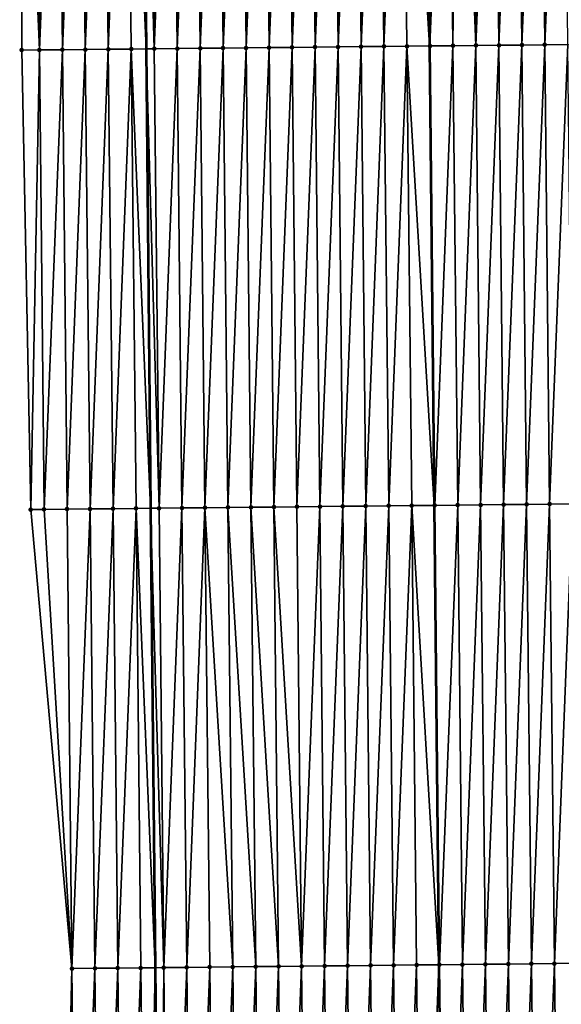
# Model space of a CAD drawing. Header units: feet. Extents: x 2007189 to 2022806, y 818621 to 837694.
# Tile 305 of 656: x 2011356 to 2011379, y 828425 to 828468. Entities that reach past the tile are written whole.
import ezdxf

# ---------------------------------------------------------------- set-up
doc = ezdxf.new("R2010")
doc.units = ezdxf.units.FT
doc.header["$MEASUREMENT"] = 0
for name, color, linetype, lineweight in [('EP_Travel Lane', 172, 'Continuous', 53), ('Road Shots', 141, 'Continuous', 100), ('Road X-Section', 40, 'Continuous', 13), ('STRIPING', 60, 'Continuous', 53)]:
    doc.layers.add(name, color=color, linetype=linetype, lineweight=lineweight)
doc.layers.add('I-77-MM17-21_SB-Surface-Border', color=7, linetype='Continuous')
doc.layers.add('I-77-MM17-21_SB-Surface-TIN', color=7, linetype='Continuous')

msp = doc.modelspace()

# ---------------------------------------------------------------- linework, layer by layer
at = {"layer": 'EP_Travel Lane'}
msp.add_polyline3d([(2011359.643103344, 828607.0194063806, 314.31470624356), (2011359.844690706, 828587.0207374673, 314.1977957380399), (2011360.046277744, 828567.0221007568, 314.0765223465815), (2011360.247865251, 828547.0234174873, 313.9615381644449), (2011360.449452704, 828527.024739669, 313.845794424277), (2011360.651040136, 828507.0260638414, 313.7298256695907), (2011360.852626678, 828487.0274763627, 313.6019464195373), (2011361.054213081, 828467.0289025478, 313.4722758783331), (2011361.25580402, 828447.0298788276, 313.4029725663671), (2011361.457391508, 828427.0311974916, 313.2876869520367), (2011361.667599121, 828407.006567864, 313.188531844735), (2011361.879028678, 828387.0079177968, 313.0889177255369), (2011362.090459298, 828367.0091670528, 313.0134649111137), (2011362.301890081, 828347.0104009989, 312.9417075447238)], dxfattribs=at)
at = {"layer": 'I-77-MM17-21_SB-Surface-Border', "color": 3, "linetype": 'Continuous', "lineweight": -3}
msp.add_polyline3d([(2011359.913850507, 828346.9828838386, 312.9399741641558), (2011357.560014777, 828366.9570495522, 312.9894615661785), (2011356.839838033, 828386.949942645, 313.063445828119), (2011357.371516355, 828406.9571607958, 313.1623297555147), (2011357.827793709, 828426.9936567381, 313.272861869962), (2011356.040166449, 828446.9760791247, 313.3621706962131), (2011355.643329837, 828466.9730724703, 313.4321435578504), (2011355.557020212, 828486.9730816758, 313.5296678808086), (2011356.415014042, 828506.9826150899, 313.6636583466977), (2011358.200329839, 828527.0016814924, 313.8091858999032), (2011356.433624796, 828546.9844285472, 313.8840361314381), (2011358.152486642, 828567.0027709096, 314.0342343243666), (2011357.576866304, 828586.9976219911, 314.1428500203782), (2011357.281397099, 828606.9953811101, 314.2511620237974)], dxfattribs=at)
at = {"layer": 'I-77-MM17-21_SB-Surface-TIN', "color": 128, "linetype": 'Continuous', "lineweight": -3}
for points in [[(2011356.412935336, 828466.9810174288, 313.4373035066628), (2011356.205480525, 828486.9797611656, 313.5360065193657), (2011355.557020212, 828486.9730816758, 313.5296678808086)], [(2011355.643329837, 828466.9730724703, 313.4321435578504), (2011356.412935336, 828466.9810174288, 313.4373035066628), (2011355.557020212, 828486.9730816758, 313.5296678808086)], [(2011356.412935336, 828466.9810174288, 313.4373035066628), (2011357.20542743, 828486.9900661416, 313.5451120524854), (2011356.205480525, 828486.9797611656, 313.5360065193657)], [(2011356.412935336, 828466.9810174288, 313.4373035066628), (2011357.412881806, 828466.991364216, 313.4407982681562), (2011357.20542743, 828486.9900661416, 313.5451120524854)], [(2011357.412881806, 828466.991364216, 313.4407982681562), (2011358.205374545, 828487.0003507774, 313.556946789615), (2011357.20542743, 828486.9900661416, 313.5451120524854)], [(2011357.412881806, 828466.991364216, 313.4407982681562), (2011358.412828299, 828467.0017088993, 313.4445752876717), (2011358.205374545, 828487.0003507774, 313.556946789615)], [(2011358.412828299, 828467.0017088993, 313.4445752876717), (2011359.205321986, 828487.0106041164, 313.572980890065), (2011358.205374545, 828487.0003507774, 313.556946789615)], [(2011358.412828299, 828467.0017088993, 313.4445752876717), (2011359.412775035, 828467.0120301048, 313.451502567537), (2011359.205321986, 828487.0106041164, 313.572980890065)], [(2011359.412775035, 828467.0120301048, 313.451502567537), (2011360.20526956, 828487.0208445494, 313.5907466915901), (2011359.205321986, 828487.0106041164, 313.572980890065)], [(2011359.412775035, 828467.0120301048, 313.451502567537), (2011360.412722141, 828467.0223157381, 313.4632028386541), (2011360.20526956, 828487.0208445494, 313.5907466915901)], [(2011360.20526956, 828487.0208445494, 313.5907466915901), (2011361.054213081, 828467.0289025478, 313.4722758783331), (2011360.852626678, 828487.0274763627, 313.6019464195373)], [(2011360.412722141, 828467.0223157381, 313.4632028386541), (2011361.054213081, 828467.0289025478, 313.4722758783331), (2011360.20526956, 828487.0208445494, 313.5907466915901)], [(2011361.412669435, 828467.0325831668, 313.4773457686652), (2011361.205217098, 828487.0310884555, 313.6080464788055), (2011360.852626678, 828487.0274763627, 313.6019464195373)], [(2011361.412669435, 828467.0325831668, 313.4773457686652), (2011360.852626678, 828487.0274763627, 313.6019464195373), (2011361.054213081, 828467.0289025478, 313.4722758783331)], [(2011361.412669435, 828467.0325831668, 313.4773457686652), (2011362.205164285, 828487.0413661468, 313.6208130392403), (2011361.205217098, 828487.0310884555, 313.6080464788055)], [(2011361.412669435, 828467.0325831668, 313.4773457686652), (2011362.412616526, 828467.0428701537, 313.4888644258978), (2011362.205164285, 828487.0413661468, 313.6208130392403)], [(2011362.412616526, 828467.0428701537, 313.4888644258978), (2011363.205111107, 828487.0516791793, 313.6288375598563), (2011362.205164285, 828487.0413661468, 313.6208130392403)], [(2011362.412616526, 828467.0428701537, 313.4888644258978), (2011363.412563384, 828467.0531796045, 313.4973689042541), (2011363.205111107, 828487.0516791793, 313.6288375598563)], [(2011363.412563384, 828467.0531796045, 313.4973689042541), (2011364.205058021, 828487.0619831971, 313.6380716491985), (2011363.205111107, 828487.0516791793, 313.6288375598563)], [(2011363.412563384, 828467.0531796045, 313.4973689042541), (2011364.412510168, 828467.0634962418, 313.5049091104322), (2011364.205058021, 828487.0619831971, 313.6380716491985)], [(2011364.412510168, 828467.0634962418, 313.5049091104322), (2011365.205004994, 828487.072281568, 313.6480634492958), (2011364.205058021, 828487.0619831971, 313.6380716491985)], [(2011364.412510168, 828467.0634962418, 313.5049091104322), (2011365.412457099, 828467.0737986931, 313.5143527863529), (2011365.205004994, 828487.072281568, 313.6480634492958)], [(2011365.412457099, 828467.0737986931, 313.5143527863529), (2011366.204951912, 828487.0825852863, 313.6573377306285), (2011365.205004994, 828487.072281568, 313.6480634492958)], [(2011365.412457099, 828467.0737986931, 313.5143527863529), (2011366.412403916, 828467.08411212, 313.5223237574), (2011366.204951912, 828487.0825852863, 313.6573377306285)], [(2011366.412403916, 828467.08411212, 313.5223237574), (2011367.204898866, 828487.0928855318, 313.6670780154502), (2011366.204951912, 828487.0825852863, 313.6573377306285)], [(2011366.412403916, 828467.08411212, 313.5223237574), (2011367.412350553, 828467.0944429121, 313.5279646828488), (2011367.204898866, 828487.0928855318, 313.6670780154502)], [(2011367.412350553, 828467.0944429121, 313.5279646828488), (2011368.204845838, 828487.1031839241, 313.6770669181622), (2011367.204898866, 828487.0928855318, 313.6670780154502)], [(2011367.412350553, 828467.0944429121, 313.5279646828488), (2011368.41229729, 828467.1047639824, 313.53491009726), (2011368.204845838, 828487.1031839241, 313.6770669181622)], [(2011368.41229729, 828467.1047639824, 313.53491009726), (2011369.204792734, 828487.113489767, 313.6860561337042), (2011368.204845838, 828487.1031839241, 313.6770669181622)], [(2011368.41229729, 828467.1047639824, 313.53491009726), (2011369.412244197, 828467.1150687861, 313.5440381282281), (2011369.204792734, 828487.113489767, 313.6860561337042)], [(2011369.412244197, 828467.1150687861, 313.5440381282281), (2011370.204739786, 828487.1237805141, 313.6970708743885), (2011369.204792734, 828487.113489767, 313.6860561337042)], [(2011369.412244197, 828467.1150687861, 313.5440381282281), (2011370.412191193, 828467.1253649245, 313.5543288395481), (2011370.204739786, 828487.1237805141, 313.6970708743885)], [(2011370.412191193, 828467.1253649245, 313.5543288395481), (2011371.204687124, 828487.1340437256, 313.7117803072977), (2011370.204739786, 828487.1237805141, 313.6970708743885)], [(2011370.412191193, 828467.1253649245, 313.5543288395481), (2011371.412138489, 828467.1356321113, 313.5685042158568), (2011371.204687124, 828487.1340437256, 313.7117803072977)], [(2011371.412138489, 828467.1356321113, 313.5685042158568), (2011372.204634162, 828487.1443358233, 313.7226138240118), (2011371.204687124, 828487.1340437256, 313.7117803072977)], [(2011371.412138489, 828467.1356321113, 313.5685042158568), (2011372.412085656, 828467.1459118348, 313.5809974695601), (2011372.204634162, 828487.1443358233, 313.7226138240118)], [(2011372.204634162, 828487.1443358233, 313.7226138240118), (2011373.39776218, 828467.1560994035, 313.5859936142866), (2011373.195569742, 828487.1545280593, 313.7343036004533)], [(2011372.412085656, 828467.1459118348, 313.5809974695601), (2011373.39776218, 828467.1560994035, 313.5859936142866), (2011372.204634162, 828487.1443358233, 313.7226138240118)], [(2011373.412032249, 828467.1562468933, 313.5860659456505), (2011373.204581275, 828487.1546207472, 313.7344099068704), (2011373.195569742, 828487.1545280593, 313.7343036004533)], [(2011373.412032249, 828467.1562468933, 313.5860659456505), (2011373.195569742, 828487.1545280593, 313.7343036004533), (2011373.39776218, 828467.1560994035, 313.5859936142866)], [(2011373.412032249, 828467.1562468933, 313.5860659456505), (2011374.204528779, 828487.1648679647, 313.7512653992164), (2011373.204581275, 828487.1546207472, 313.7344099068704)], [(2011373.412032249, 828467.1562468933, 313.5860659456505), (2011374.411979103, 828467.1665566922, 313.5945237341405), (2011374.204528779, 828487.1648679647, 313.7512653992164)], [(2011374.411979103, 828467.1665566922, 313.5945237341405), (2011374.620297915, 828487.1691324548, 313.75776529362), (2011374.204528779, 828487.1648679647, 313.7512653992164)], [(2011374.411979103, 828467.1665566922, 313.5945237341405), (2011375.411925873, 828467.1768746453, 313.6018873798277), (2011374.620297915, 828487.1691324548, 313.75776529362)], [(2011375.411925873, 828467.1768746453, 313.6018873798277), (2011375.204475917, 828487.1751504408, 313.763389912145), (2011374.620297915, 828487.1691324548, 313.75776529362)], [(2011375.411925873, 828467.1768746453, 313.6018873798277), (2011376.204422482, 828487.1854881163, 313.7681078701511), (2011375.204475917, 828487.1751504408, 313.763389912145)], [(2011375.411925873, 828467.1768746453, 313.6018873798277), (2011376.411872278, 828467.187227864, 313.6045191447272), (2011376.204422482, 828487.1854881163, 313.7681078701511)], [(2011376.411872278, 828467.187227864, 313.6045191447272), (2011377.204369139, 828487.1958169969, 313.7740059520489), (2011376.204422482, 828487.1854881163, 313.7681078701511)], [(2011376.411872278, 828467.187227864, 313.6045191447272), (2011377.411818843, 828467.1975655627, 313.6092333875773), (2011377.204369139, 828487.1958169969, 313.7740059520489)], [(2011377.411818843, 828467.1975655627, 313.6092333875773), (2011378.204315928, 828487.2061331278, 313.7816147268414), (2011377.204369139, 828487.1958169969, 313.7740059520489)], [(2011377.411818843, 828467.1975655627, 313.6092333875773), (2011378.411765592, 828467.2078855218, 313.6163278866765), (2011378.204315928, 828487.2061331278, 313.7816147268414)], [(2011378.411765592, 828467.2078855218, 313.6163278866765), (2011379.204262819, 828487.2164394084, 313.7905452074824), (2011378.204315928, 828487.2061331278, 313.7816147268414)], [(2011378.411765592, 828467.2078855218, 313.6163278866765), (2011379.411712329, 828467.2182067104, 313.6232573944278), (2011379.204262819, 828487.2164394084, 313.7905452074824)], [(2011371.619590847, 828447.1371248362, 313.438063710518), (2011372.412085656, 828467.1459118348, 313.5809974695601), (2011371.412138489, 828467.1356321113, 313.5685042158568)], [(2011371.619590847, 828447.1371248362, 313.438063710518), (2011372.619537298, 828447.1474735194, 313.4413034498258), (2011372.412085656, 828467.1459118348, 313.5809974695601)], [(2011372.412085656, 828467.1459118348, 313.5809974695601), (2011373.59995457, 828447.1576756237, 313.4370293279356), (2011373.39776218, 828467.1560994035, 313.5859936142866)], [(2011372.619537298, 828447.1474735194, 313.4413034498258), (2011373.59995457, 828447.1576756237, 313.4370293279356), (2011372.412085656, 828467.1459118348, 313.5809974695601)], [(2011373.619483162, 828447.1578788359, 313.4369441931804), (2011373.412032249, 828467.1562468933, 313.5860659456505), (2011373.39776218, 828467.1560994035, 313.5859936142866)], [(2011373.619483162, 828447.1578788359, 313.4369441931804), (2011373.39776218, 828467.1560994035, 313.5859936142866), (2011373.59995457, 828447.1576756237, 313.4370293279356)], [(2011373.619483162, 828447.1578788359, 313.4369441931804), (2011374.411979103, 828467.1665566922, 313.5945237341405), (2011373.412032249, 828467.1562468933, 313.5860659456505)], [(2011373.619483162, 828447.1578788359, 313.4369441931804), (2011374.619429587, 828447.1682300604, 313.4398429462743), (2011374.411979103, 828467.1665566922, 313.5945237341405)], [(2011374.619429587, 828447.1682300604, 313.4398429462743), (2011375.411925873, 828467.1768746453, 313.6018873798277), (2011374.411979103, 828467.1665566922, 313.5945237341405)], [(2011374.619429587, 828447.1682300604, 313.4398429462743), (2011375.619376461, 828447.1785379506, 313.4485561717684), (2011375.411925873, 828467.1768746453, 313.6018873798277)], [(2011375.619376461, 828447.1785379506, 313.4485561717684), (2011376.411872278, 828467.187227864, 313.6045191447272), (2011375.411925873, 828467.1768746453, 313.6018873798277)], [(2011375.619376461, 828447.1785379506, 313.4485561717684), (2011376.619322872, 828447.188890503, 313.4512767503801), (2011376.411872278, 828467.187227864, 313.6045191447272)], [(2011376.619322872, 828447.188890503, 313.4512767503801), (2011377.411818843, 828467.1975655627, 313.6092333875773), (2011376.411872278, 828467.187227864, 313.6045191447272)], [(2011376.619322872, 828447.188890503, 313.4512767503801), (2011377.619269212, 828447.1992500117, 313.4530639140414), (2011377.411818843, 828467.1975655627, 313.6092333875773)], [(2011377.619269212, 828447.1992500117, 313.4530639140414), (2011378.411765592, 828467.2078855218, 313.6163278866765), (2011377.411818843, 828467.1975655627, 313.6092333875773)], [(2011377.619269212, 828447.1992500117, 313.4530639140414), (2011378.619215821, 828447.2095834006, 313.4583557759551), (2011378.411765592, 828467.2078855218, 313.6163278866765)], [(2011378.619215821, 828447.2095834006, 313.4583557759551), (2011379.411712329, 828467.2182067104, 313.6232573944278), (2011378.411765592, 828467.2078855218, 313.6163278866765)], [(2011378.619215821, 828447.2095834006, 313.4583557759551), (2011379.619162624, 828447.219898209, 313.4661407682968), (2011379.411712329, 828467.2182067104, 313.6232573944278)], [(2011356.040166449, 828446.9760791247, 313.3621706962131), (2011356.412935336, 828466.9810174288, 313.4373035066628), (2011355.643329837, 828466.9730724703, 313.4321435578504)], [(2011356.040166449, 828446.9760791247, 313.3621706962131), (2011356.620392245, 828446.9820713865, 313.3657454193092), (2011356.412935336, 828466.9810174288, 313.4373035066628)], [(2011356.620392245, 828446.9820713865, 313.3657454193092), (2011357.412881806, 828466.991364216, 313.4407982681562), (2011356.412935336, 828466.9810174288, 313.4373035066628)], [(2011356.620392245, 828446.9820713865, 313.3657454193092), (2011357.620338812, 828446.9924088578, 313.3704895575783), (2011357.412881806, 828466.991364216, 313.4407982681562)], [(2011357.620338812, 828446.9924088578, 313.3704895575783), (2011358.412828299, 828467.0017088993, 313.4445752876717), (2011357.412881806, 828466.991364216, 313.4407982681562)], [(2011357.620338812, 828446.9924088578, 313.3704895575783), (2011358.620285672, 828447.0027181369, 313.3790164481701), (2011358.412828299, 828467.0017088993, 313.4445752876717)], [(2011358.620285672, 828447.0027181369, 313.3790164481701), (2011359.412775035, 828467.0120301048, 313.451502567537), (2011358.412828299, 828467.0017088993, 313.4445752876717)], [(2011358.620285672, 828447.0027181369, 313.3790164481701), (2011359.620232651, 828447.0130160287, 313.3890712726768), (2011359.412775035, 828467.0120301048, 313.451502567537)], [(2011359.620232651, 828447.0130160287, 313.3890712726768), (2011360.412722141, 828467.0223157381, 313.4632028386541), (2011359.412775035, 828467.0120301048, 313.451502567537)], [(2011359.620232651, 828447.0130160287, 313.3890712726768), (2011360.620179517, 828447.0233246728, 313.3976833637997), (2011360.412722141, 828467.0223157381, 313.4632028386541)], [(2011360.412722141, 828467.0223157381, 313.4632028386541), (2011361.25580402, 828447.0298788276, 313.4029725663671), (2011361.054213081, 828467.0289025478, 313.4722758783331)], [(2011360.620179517, 828447.0233246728, 313.3976833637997), (2011361.25580402, 828447.0298788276, 313.4029725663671), (2011360.412722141, 828467.0223157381, 313.4632028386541)], [(2011361.620126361, 828447.0336354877, 313.4060041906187), (2011361.412669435, 828467.0325831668, 313.4773457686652), (2011361.054213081, 828467.0289025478, 313.4722758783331)], [(2011361.620126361, 828447.0336354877, 313.4060041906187), (2011361.054213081, 828467.0289025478, 313.4722758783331), (2011361.25580402, 828447.0298788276, 313.4029725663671)], [(2011361.620126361, 828447.0336354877, 313.4060041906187), (2011362.412616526, 828467.0428701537, 313.4888644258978), (2011361.412669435, 828467.0325831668, 313.4773457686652)], [(2011361.620126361, 828447.0336354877, 313.4060041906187), (2011362.620073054, 828447.0439608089, 313.4123785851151), (2011362.412616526, 828467.0428701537, 313.4888644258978)], [(2011362.620073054, 828447.0439608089, 313.4123785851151), (2011363.412563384, 828467.0531796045, 313.4973689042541), (2011362.412616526, 828467.0428701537, 313.4888644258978)], [(2011362.620073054, 828447.0439608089, 313.4123785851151), (2011363.620019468, 828447.0543131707, 313.4151247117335), (2011363.412563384, 828467.0531796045, 313.4973689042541)], [(2011363.620019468, 828447.0543131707, 313.4151247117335), (2011364.412510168, 828467.0634962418, 313.5049091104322), (2011363.412563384, 828467.0531796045, 313.4973689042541)], [(2011363.620019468, 828447.0543131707, 313.4151247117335), (2011364.619965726, 828447.0646804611, 313.4158677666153), (2011364.412510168, 828467.0634962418, 313.5049091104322)], [(2011364.619965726, 828447.0646804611, 313.4158677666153), (2011365.412457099, 828467.0737986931, 313.5143527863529), (2011364.412510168, 828467.0634962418, 313.5049091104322)], [(2011364.619965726, 828447.0646804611, 313.4158677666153), (2011365.619912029, 828447.0750434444, 313.4171887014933), (2011365.412457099, 828467.0737986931, 313.5143527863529)], [(2011365.619912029, 828447.0750434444, 313.4171887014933), (2011366.412403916, 828467.08411212, 313.5223237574), (2011365.412457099, 828467.0737986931, 313.5143527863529)], [(2011365.619912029, 828447.0750434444, 313.4171887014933), (2011366.619858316, 828447.0854079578, 313.4183043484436), (2011366.412403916, 828467.08411212, 313.5223237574)], [(2011366.619858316, 828447.0854079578, 313.4183043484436), (2011367.412350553, 828467.0944429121, 313.5279646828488), (2011366.412403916, 828467.08411212, 313.5223237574)], [(2011366.619858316, 828447.0854079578, 313.4183043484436), (2011367.619804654, 828447.095767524, 313.4200838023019), (2011367.412350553, 828467.0944429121, 313.5279646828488)], [(2011367.619804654, 828447.095767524, 313.4200838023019), (2011368.41229729, 828467.1047639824, 313.53491009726), (2011367.412350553, 828467.0944429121, 313.5279646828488)], [(2011367.619804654, 828447.095767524, 313.4200838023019), (2011368.619751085, 828447.1061181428, 313.4230638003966), (2011368.41229729, 828467.1047639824, 313.53491009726)], [(2011368.619751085, 828447.1061181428, 313.4230638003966), (2011369.412244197, 828467.1150687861, 313.5440381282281), (2011368.41229729, 828467.1047639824, 313.53491009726)], [(2011368.619751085, 828447.1061181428, 313.4230638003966), (2011369.619697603, 828447.1164604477, 313.4271593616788), (2011369.412244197, 828467.1150687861, 313.5440381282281)], [(2011369.619697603, 828447.1164604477, 313.4271593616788), (2011370.412191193, 828467.1253649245, 313.5543288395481), (2011369.412244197, 828467.1150687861, 313.5440381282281)], [(2011369.619697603, 828447.1164604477, 313.4271593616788), (2011370.619644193, 828447.1267957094, 313.4321999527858), (2011370.412191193, 828467.1253649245, 313.5543288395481)], [(2011370.619644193, 828447.1267957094, 313.4321999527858), (2011371.412138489, 828467.1356321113, 313.5685042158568), (2011370.412191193, 828467.1253649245, 313.5543288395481)], [(2011370.619644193, 828447.1267957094, 313.4321999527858), (2011371.619590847, 828447.1371248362, 313.438063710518), (2011371.412138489, 828467.1356321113, 313.5685042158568)], [(2011357.827793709, 828426.9936567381, 313.272861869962), (2011357.620338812, 828446.9924088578, 313.3704895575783), (2011356.620392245, 828446.9820713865, 313.3657454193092)], [(2011357.827793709, 828426.9936567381, 313.272861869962), (2011358.620285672, 828447.0027181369, 313.3790164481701), (2011357.620338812, 828446.9924088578, 313.3704895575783)], [(2011357.827793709, 828426.9936567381, 313.272861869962), (2011358.827740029, 828427.004018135, 313.2743969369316), (2011358.620285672, 828447.0027181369, 313.3790164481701)], [(2011358.827740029, 828427.004018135, 313.2743969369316), (2011359.620232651, 828447.0130160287, 313.3890712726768), (2011358.620285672, 828447.0027181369, 313.3790164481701)], [(2011358.827740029, 828427.004018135, 313.2743969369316), (2011359.827686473, 828427.014367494, 313.2775472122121), (2011359.620232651, 828447.0130160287, 313.3890712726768)], [(2011359.827686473, 828427.014367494, 313.2775472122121), (2011360.620179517, 828447.0233246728, 313.3976833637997), (2011359.620232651, 828447.0130160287, 313.3890712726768)], [(2011359.827686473, 828427.014367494, 313.2775472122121), (2011360.827633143, 828427.0246950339, 313.2836251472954), (2011360.620179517, 828447.0233246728, 313.3976833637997)], [(2011360.620179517, 828447.0233246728, 313.3976833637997), (2011361.457391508, 828427.0311974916, 313.2876869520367), (2011361.25580402, 828447.0298788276, 313.4029725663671)], [(2011360.827633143, 828427.0246950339, 313.2836251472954), (2011361.457391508, 828427.0311974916, 313.2876869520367), (2011360.620179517, 828447.0233246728, 313.3976833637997)], [(2011361.827579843, 828427.0350198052, 313.2900745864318), (2011361.620126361, 828447.0336354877, 313.4060041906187), (2011361.25580402, 828447.0298788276, 313.4029725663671)], [(2011361.827579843, 828427.0350198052, 313.2900745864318), (2011361.25580402, 828447.0298788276, 313.4029725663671), (2011361.457391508, 828427.0311974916, 313.2876869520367)], [(2011361.827579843, 828427.0350198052, 313.2900745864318), (2011362.620073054, 828447.0439608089, 313.4123785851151), (2011361.620126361, 828447.0336354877, 313.4060041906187)], [(2011361.827579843, 828427.0350198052, 313.2900745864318), (2011362.827526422, 828427.0453560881, 313.2949794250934), (2011362.620073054, 828447.0439608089, 313.4123785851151)], [(2011362.827526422, 828427.0453560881, 313.2949794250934), (2011363.620019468, 828447.0543131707, 313.4151247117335), (2011362.620073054, 828447.0439608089, 313.4123785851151)], [(2011362.827526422, 828427.0453560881, 313.2949794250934), (2011363.827472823, 828427.0557096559, 313.2975649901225), (2011363.620019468, 828447.0543131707, 313.4151247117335)], [(2011364.827418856, 828427.0660986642, 313.2953951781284), (2011364.619965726, 828447.0646804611, 313.4158677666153), (2011363.620019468, 828447.0543131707, 313.4151247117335)], [(2011363.827472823, 828427.0557096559, 313.2975649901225), (2011364.827418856, 828427.0660986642, 313.2953951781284), (2011363.620019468, 828447.0543131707, 313.4151247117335)], [(2011365.8273649, 828427.0764865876, 313.2933709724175), (2011365.619912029, 828447.0750434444, 313.4171887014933), (2011364.619965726, 828447.0646804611, 313.4158677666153)], [(2011364.827418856, 828427.0660986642, 313.2953951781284), (2011365.8273649, 828427.0764865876, 313.2933709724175), (2011364.619965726, 828447.0646804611, 313.4158677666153)], [(2011366.827310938, 828427.0868751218, 313.2912647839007), (2011366.619858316, 828447.0854079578, 313.4183043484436), (2011365.619912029, 828447.0750434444, 313.4171887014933)], [(2011365.8273649, 828427.0764865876, 313.2933709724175), (2011366.827310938, 828427.0868751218, 313.2912647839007), (2011365.619912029, 828447.0750434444, 313.4171887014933)], [(2011367.827256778, 828427.0972828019, 313.286589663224), (2011367.619804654, 828447.095767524, 313.4200838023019), (2011366.619858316, 828447.0854079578, 313.4183043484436)], [(2011366.827310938, 828427.0868751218, 313.2912647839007), (2011367.827256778, 828427.0972828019, 313.286589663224), (2011366.619858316, 828447.0854079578, 313.4183043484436)], [(2011367.827256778, 828427.0972828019, 313.286589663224), (2011368.619751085, 828447.1061181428, 313.4230638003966), (2011367.619804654, 828447.095767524, 313.4200838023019)], [(2011367.827256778, 828427.0972828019, 313.286589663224), (2011368.827202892, 828427.1076639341, 313.285476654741), (2011368.619751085, 828447.1061181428, 313.4230638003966)], [(2011368.827202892, 828427.1076639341, 313.285476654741), (2011369.619697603, 828447.1164604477, 313.4271593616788), (2011368.619751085, 828447.1061181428, 313.4230638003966)], [(2011368.827202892, 828427.1076639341, 313.285476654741), (2011369.827149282, 828427.1180184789, 313.2879311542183), (2011369.619697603, 828447.1164604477, 313.4271593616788)], [(2011369.827149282, 828427.1180184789, 313.2879311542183), (2011370.619644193, 828447.1267957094, 313.4321999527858), (2011369.619697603, 828447.1164604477, 313.4271593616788)], [(2011369.827149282, 828427.1180184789, 313.2879311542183), (2011370.827095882, 828427.1283528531, 313.2930920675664), (2011370.619644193, 828447.1267957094, 313.4321999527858)], [(2011370.827095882, 828427.1283528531, 313.2930920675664), (2011371.619590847, 828447.1371248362, 313.438063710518), (2011370.619644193, 828447.1267957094, 313.4321999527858)], [(2011370.827095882, 828427.1283528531, 313.2930920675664), (2011371.827042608, 828427.1386750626, 313.2998852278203), (2011371.619590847, 828447.1371248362, 313.438063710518)], [(2011371.827042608, 828427.1386750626, 313.2998852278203), (2011372.619537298, 828447.1474735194, 313.4413034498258), (2011371.619590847, 828447.1371248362, 313.438063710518)], [(2011371.827042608, 828427.1386750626, 313.2998852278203), (2011372.826988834, 828427.1490454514, 313.3002137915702), (2011372.619537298, 828447.1474735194, 313.4413034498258)], [(2011372.619537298, 828447.1474735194, 313.4413034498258), (2011373.802147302, 828427.1592179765, 313.2925904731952), (2011373.59995457, 828447.1576756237, 313.4370293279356)], [(2011372.826988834, 828427.1490454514, 313.3002137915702), (2011373.802147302, 828427.1592179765, 313.2925904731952), (2011372.619537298, 828447.1474735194, 313.4413034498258)], [(2011373.826934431, 828427.1594765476, 313.2923966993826), (2011373.619483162, 828447.1578788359, 313.4369441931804), (2011373.59995457, 828447.1576756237, 313.4370293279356)], [(2011373.826934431, 828427.1594765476, 313.2923966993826), (2011373.59995457, 828447.1576756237, 313.4370293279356), (2011373.802147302, 828427.1592179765, 313.2925904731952)], [(2011373.826934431, 828427.1594765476, 313.2923966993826), (2011374.619429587, 828447.1682300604, 313.4398429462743), (2011373.619483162, 828447.1578788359, 313.4369441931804)], [(2011373.826934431, 828427.1594765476, 313.2923966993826), (2011374.82688084, 828427.1698292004, 313.2951050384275), (2011374.619429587, 828447.1682300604, 313.4398429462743)], [(2011374.82688084, 828427.1698292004, 313.2951050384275), (2011375.619376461, 828447.1785379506, 313.4485561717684), (2011374.619429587, 828447.1682300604, 313.4398429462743)], [(2011374.82688084, 828427.1698292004, 313.2951050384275), (2011375.826827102, 828427.1801961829, 313.2958906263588), (2011375.619376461, 828447.1785379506, 313.4485561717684)], [(2011375.826827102, 828427.1801961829, 313.2958906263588), (2011376.619322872, 828447.188890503, 313.4512767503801), (2011375.619376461, 828447.1785379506, 313.4485561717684)], [(2011375.826827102, 828427.1801961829, 313.2958906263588), (2011376.826773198, 828427.1905790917, 313.2945392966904), (2011376.619322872, 828447.188890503, 313.4512767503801)], [(2011376.826773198, 828427.1905790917, 313.2945392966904), (2011377.619269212, 828447.1992500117, 313.4530639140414), (2011376.619322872, 828447.188890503, 313.4512767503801)], [(2011376.826773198, 828427.1905790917, 313.2945392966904), (2011377.826719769, 828427.2009162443, 313.299327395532), (2011377.619269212, 828447.1992500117, 313.4530639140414)], [(2011377.826719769, 828427.2009162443, 313.299327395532), (2011378.619215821, 828447.2095834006, 313.4583557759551), (2011377.619269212, 828447.1992500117, 313.4530639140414)], [(2011377.826719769, 828427.2009162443, 313.299327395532), (2011378.826666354, 828427.2112520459, 313.3042968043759), (2011378.619215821, 828447.2095834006, 313.4583557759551)], [(2011378.826666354, 828427.2112520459, 313.3042968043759), (2011379.619162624, 828447.219898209, 313.4661407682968), (2011378.619215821, 828447.2095834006, 313.4583557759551)], [(2011378.826666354, 828427.2112520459, 313.3042968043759), (2011379.826612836, 828427.2215977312, 313.3079400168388), (2011379.619162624, 828447.219898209, 313.4661407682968)], [(2011357.827793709, 828426.9936567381, 313.272861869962), (2011356.620392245, 828446.9820713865, 313.3657454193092), (2011356.040166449, 828446.9760791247, 313.3621706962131)], [(2011357.371516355, 828406.9571607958, 313.1623297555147), (2011358.055155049, 828406.9650146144, 313.1685040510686), (2011357.827793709, 828426.9936567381, 313.272861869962)], [(2011358.055155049, 828406.9650146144, 313.1685040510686), (2011358.827740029, 828427.004018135, 313.2743969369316), (2011357.827793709, 828426.9936567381, 313.272861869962)], [(2011358.055155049, 828406.9650146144, 313.1685040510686), (2011359.055088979, 828406.9765096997, 313.1757167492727), (2011358.827740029, 828427.004018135, 313.2743969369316)], [(2011359.055088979, 828406.9765096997, 313.1757167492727), (2011359.827686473, 828427.014367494, 313.2775472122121), (2011358.827740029, 828427.004018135, 313.2743969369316)], [(2011359.055088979, 828406.9765096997, 313.1757167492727), (2011360.055022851, 828406.9880097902, 313.1817295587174), (2011359.827686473, 828427.014367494, 313.2775472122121)], [(2011360.055022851, 828406.9880097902, 313.1817295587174), (2011360.827633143, 828427.0246950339, 313.2836251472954), (2011359.827686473, 828427.014367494, 313.2775472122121)], [(2011360.055022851, 828406.9880097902, 313.1817295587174), (2011361.054956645, 828406.9995166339, 313.1861232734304), (2011360.827633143, 828427.0246950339, 313.2836251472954)], [(2011361.054956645, 828406.9995166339, 313.1861232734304), (2011361.457391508, 828427.0311974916, 313.2876869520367), (2011360.827633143, 828427.0246950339, 313.2836251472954)], [(2011361.054956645, 828406.9995166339, 313.1861232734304), (2011361.667599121, 828407.006567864, 313.188531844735), (2011361.457391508, 828427.0311974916, 313.2876869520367)], [(2011361.827579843, 828427.0350198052, 313.2900745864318), (2011361.457391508, 828427.0311974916, 313.2876869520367), (2011361.667599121, 828407.006567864, 313.188531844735)], [(2011362.054890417, 828407.0110254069, 313.190054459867), (2011361.827579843, 828427.0350198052, 313.2900745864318), (2011361.667599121, 828407.006567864, 313.188531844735)], [(2011362.054890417, 828407.0110254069, 313.190054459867), (2011362.827526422, 828427.0453560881, 313.2949794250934), (2011361.827579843, 828427.0350198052, 313.2900745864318)], [(2011362.054890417, 828407.0110254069, 313.190054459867), (2011363.05482414, 828407.022538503, 313.1929492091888), (2011362.827526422, 828427.0453560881, 313.2949794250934)], [(2011363.05482414, 828407.022538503, 313.1929492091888), (2011363.827472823, 828427.0557096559, 313.2975649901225), (2011362.827526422, 828427.0453560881, 313.2949794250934)], [(2011363.05482414, 828407.022538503, 313.1929492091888), (2011364.054757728, 828407.0340632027, 313.1930621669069), (2011363.827472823, 828427.0557096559, 313.2975649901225)], [(2011364.054757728, 828407.0340632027, 313.1930621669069), (2011364.827418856, 828427.0660986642, 313.2953951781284), (2011363.827472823, 828427.0557096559, 313.2975649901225)], [(2011364.054757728, 828407.0340632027, 313.1930621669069), (2011365.054691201, 828407.0455979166, 313.1907742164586), (2011364.827418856, 828427.0660986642, 313.2953951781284)], [(2011365.054691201, 828407.0455979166, 313.1907742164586), (2011365.8273649, 828427.0764865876, 313.2933709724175), (2011364.827418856, 828427.0660986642, 313.2953951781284)], [(2011365.054691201, 828407.0455979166, 313.1907742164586), (2011366.0546247, 828407.0571304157, 313.1890172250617), (2011365.8273649, 828427.0764865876, 313.2933709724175)], [(2011366.0546247, 828407.0571304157, 313.1890172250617), (2011366.827310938, 828427.0868751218, 313.2912647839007), (2011365.8273649, 828427.0764865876, 313.2933709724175)], [(2011366.0546247, 828407.0571304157, 313.1890172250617), (2011367.054558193, 828407.068663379, 313.1871489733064), (2011366.827310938, 828427.0868751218, 313.2912647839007)], [(2011367.054558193, 828407.068663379, 313.1871489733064), (2011367.827256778, 828427.0972828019, 313.286589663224), (2011366.827310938, 828427.0868751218, 313.2912647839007)], [(2011367.054558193, 828407.068663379, 313.1871489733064), (2011368.054491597, 828407.0802040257, 313.1834386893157), (2011367.827256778, 828427.0972828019, 313.286589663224)], [(2011368.054491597, 828407.0802040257, 313.1834386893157), (2011368.827202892, 828427.1076639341, 313.285476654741), (2011367.827256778, 828427.0972828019, 313.286589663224)], [(2011368.054491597, 828407.0802040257, 313.1834386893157), (2011369.054424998, 828407.0917450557, 313.1796364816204), (2011368.827202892, 828427.1076639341, 313.285476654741)], [(2011369.054424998, 828407.0917450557, 313.1796364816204), (2011369.827149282, 828427.1180184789, 313.2879311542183), (2011368.827202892, 828427.1076639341, 313.285476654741)], [(2011369.054424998, 828407.0917450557, 313.1796364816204), (2011370.054358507, 828407.1032766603, 313.1780939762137), (2011369.827149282, 828427.1180184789, 313.2879311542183)], [(2011370.054358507, 828407.1032766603, 313.1780939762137), (2011370.827095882, 828427.1283528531, 313.2930920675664), (2011369.827149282, 828427.1180184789, 313.2879311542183)], [(2011370.054358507, 828407.1032766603, 313.1780939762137), (2011371.054292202, 828407.1147920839, 313.1804307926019), (2011370.827095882, 828427.1283528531, 313.2930920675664)], [(2011371.054292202, 828407.1147920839, 313.1804307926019), (2011371.827042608, 828427.1386750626, 313.2998852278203), (2011370.827095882, 828427.1283528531, 313.2930920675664)], [(2011371.054292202, 828407.1147920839, 313.1804307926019), (2011372.054225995, 828407.1262989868, 313.184810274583), (2011371.827042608, 828427.1386750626, 313.2998852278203)], [(2011372.054225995, 828407.1262989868, 313.184810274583), (2011372.826988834, 828427.1490454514, 313.3002137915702), (2011371.827042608, 828427.1386750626, 313.2998852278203)], [(2011372.054225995, 828407.1262989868, 313.184810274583), (2011373.054159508, 828407.1378302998, 313.1833377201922), (2011372.826988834, 828427.1490454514, 313.3002137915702)], [(2011373.054159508, 828407.1378302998, 313.1833377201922), (2011373.802147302, 828427.1592179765, 313.2925904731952), (2011372.826988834, 828427.1490454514, 313.3002137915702)], [(2011373.054159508, 828407.1378302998, 313.1833377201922), (2011374.032286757, 828407.1491369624, 313.1754678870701), (2011373.802147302, 828427.1592179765, 313.2925904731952)], [(2011373.826934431, 828427.1594765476, 313.2923966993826), (2011373.802147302, 828427.1592179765, 313.2925904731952), (2011374.032286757, 828407.1491369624, 313.1754678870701)], [(2011374.054092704, 828407.1493890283, 313.1752924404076), (2011374.82688084, 828427.1698292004, 313.2951050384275), (2011373.826934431, 828427.1594765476, 313.2923966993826)], [(2011374.054092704, 828407.1493890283, 313.1752924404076), (2011373.826934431, 828427.1594765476, 313.2923966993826), (2011374.032286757, 828407.1491369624, 313.1754678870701)], [(2011374.054092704, 828407.1493890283, 313.1752924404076), (2011375.054026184, 828407.1609230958, 313.1731594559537), (2011374.82688084, 828427.1698292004, 313.2951050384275)], [(2011375.054026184, 828407.1609230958, 313.1731594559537), (2011375.826827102, 828427.1801961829, 313.2958906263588), (2011374.82688084, 828427.1698292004, 313.2951050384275)], [(2011375.054026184, 828407.1609230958, 313.1731594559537), (2011376.05395978, 828407.1724471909, 313.1734172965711), (2011375.826827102, 828427.1801961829, 313.2958906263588)], [(2011376.05395978, 828407.1724471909, 313.1734172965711), (2011376.826773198, 828427.1905790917, 313.2945392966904), (2011375.826827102, 828427.1801961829, 313.2958906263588)], [(2011376.05395978, 828407.1724471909, 313.1734172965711), (2011377.053893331, 828407.1839751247, 313.1727548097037), (2011376.826773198, 828427.1905790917, 313.2945392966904)], [(2011377.053893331, 828407.1839751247, 313.1727548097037), (2011377.826719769, 828427.2009162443, 313.299327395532), (2011376.826773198, 828427.1905790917, 313.2945392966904)], [(2011377.053893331, 828407.1839751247, 313.1727548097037), (2011378.053827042, 828407.1954891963, 313.175415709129), (2011377.826719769, 828427.2009162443, 313.299327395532)], [(2011378.053827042, 828407.1954891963, 313.175415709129), (2011378.826666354, 828427.2112520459, 313.3042968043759), (2011377.826719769, 828427.2009162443, 313.299327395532)], [(2011378.053827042, 828407.1954891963, 313.175415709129), (2011379.053760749, 828407.207003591, 313.1779991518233), (2011378.826666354, 828427.2112520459, 313.3042968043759)], [(2011379.053760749, 828407.207003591, 313.1779991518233), (2011379.826612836, 828427.2215977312, 313.3079400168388), (2011378.826666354, 828427.2112520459, 313.3042968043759)], [(2011379.053760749, 828407.207003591, 313.1779991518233), (2011380.053694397, 828407.2185231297, 313.1793493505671), (2011379.826612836, 828427.2215977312, 313.3079400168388)]]:
    msp.add_3dface(points, dxfattribs=at)
at = {"layer": 'Road Shots', "lineweight": 100}
for p in [(2011372.412085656, 828467.1459118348, 313.5809974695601), (2011373.412032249, 828467.1562468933, 313.5860659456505), (2011374.411979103, 828467.1665566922, 313.5945237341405), (2011375.411925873, 828467.1768746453, 313.6018873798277), (2011376.411872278, 828467.187227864, 313.6045191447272), (2011377.411818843, 828467.1975655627, 313.6092333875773), (2011378.411765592, 828467.2078855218, 313.6163278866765), (2011355.643329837, 828466.9730724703, 313.4321435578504), (2011356.412935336, 828466.9810174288, 313.4373035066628), (2011357.412881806, 828466.991364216, 313.4407982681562), (2011358.412828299, 828467.0017088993, 313.4445752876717), (2011359.412775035, 828467.0120301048, 313.451502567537), (2011360.412722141, 828467.0223157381, 313.4632028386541), (2011361.412669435, 828467.0325831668, 313.4773457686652), (2011362.412616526, 828467.0428701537, 313.4888644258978), (2011363.412563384, 828467.0531796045, 313.4973689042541), (2011364.412510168, 828467.0634962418, 313.5049091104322), (2011365.412457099, 828467.0737986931, 313.5143527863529), (2011366.412403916, 828467.08411212, 313.5223237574), (2011367.412350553, 828467.0944429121, 313.5279646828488), (2011368.41229729, 828467.1047639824, 313.53491009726), (2011369.412244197, 828467.1150687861, 313.5440381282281), (2011370.412191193, 828467.1253649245, 313.5543288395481), (2011371.412138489, 828467.1356321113, 313.5685042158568), (2011357.620338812, 828446.9924088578, 313.3704895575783), (2011358.620285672, 828447.0027181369, 313.3790164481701), (2011359.620232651, 828447.0130160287, 313.3890712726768), (2011360.620179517, 828447.0233246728, 313.3976833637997), (2011361.620126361, 828447.0336354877, 313.4060041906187), (2011362.620073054, 828447.0439608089, 313.4123785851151), (2011363.620019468, 828447.0543131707, 313.4151247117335), (2011364.619965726, 828447.0646804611, 313.4158677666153), (2011365.619912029, 828447.0750434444, 313.4171887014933), (2011366.619858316, 828447.0854079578, 313.4183043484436), (2011367.619804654, 828447.095767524, 313.4200838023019), (2011368.619751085, 828447.1061181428, 313.4230638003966), (2011369.619697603, 828447.1164604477, 313.4271593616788), (2011370.619644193, 828447.1267957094, 313.4321999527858), (2011371.619590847, 828447.1371248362, 313.438063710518), (2011372.619537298, 828447.1474735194, 313.4413034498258), (2011373.619483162, 828447.1578788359, 313.4369441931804), (2011374.619429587, 828447.1682300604, 313.4398429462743), (2011375.619376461, 828447.1785379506, 313.4485561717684), (2011376.619322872, 828447.188890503, 313.4512767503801), (2011377.619269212, 828447.1992500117, 313.4530639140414), (2011378.619215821, 828447.2095834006, 313.4583557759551), (2011356.040166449, 828446.9760791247, 313.3621706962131), (2011356.620392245, 828446.9820713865, 313.3657454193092), (2011357.827793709, 828426.9936567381, 313.272861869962), (2011358.827740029, 828427.004018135, 313.2743969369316), (2011359.827686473, 828427.014367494, 313.2775472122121), (2011360.827633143, 828427.0246950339, 313.2836251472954), (2011361.827579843, 828427.0350198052, 313.2900745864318), (2011362.827526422, 828427.0453560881, 313.2949794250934), (2011363.827472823, 828427.0557096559, 313.2975649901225), (2011364.827418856, 828427.0660986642, 313.2953951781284), (2011365.8273649, 828427.0764865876, 313.2933709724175), (2011366.827310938, 828427.0868751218, 313.2912647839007), (2011367.827256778, 828427.0972828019, 313.286589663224), (2011368.827202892, 828427.1076639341, 313.285476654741), (2011369.827149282, 828427.1180184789, 313.2879311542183), (2011370.827095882, 828427.1283528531, 313.2930920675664), (2011371.827042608, 828427.1386750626, 313.2998852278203), (2011372.826988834, 828427.1490454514, 313.3002137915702), (2011373.826934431, 828427.1594765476, 313.2923966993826), (2011374.82688084, 828427.1698292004, 313.2951050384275), (2011375.826827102, 828427.1801961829, 313.2958906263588), (2011376.826773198, 828427.1905790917, 313.2945392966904), (2011377.826719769, 828427.2009162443, 313.299327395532), (2011378.826666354, 828427.2112520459, 313.3042968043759)]:
    msp.add_point(p, dxfattribs=at)
at = {"layer": 'Road X-Section', "extrusion": (-0.01037254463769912, 0.9999184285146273, 0.007452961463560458), "elevation": 807538.8535958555, "flags": 128}
msp.add_lwpolyline([(-2019887.752831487, -5705.283335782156), (-2019886.752831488, -5705.247072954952), (-2019885.752831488, -5705.210573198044), (-2019884.752831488, -5705.174626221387), (-2019883.752831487, -5705.144270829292), (-2019882.752831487, -5705.108768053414), (-2019881.752831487, -5705.095509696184), (-2019880.752831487, -5705.082886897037), (-2019879.752831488, -5705.083527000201), (-2019878.752831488, -5705.081861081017), (-2019877.752831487, -5705.07711994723), (-2019876.752831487, -5705.073870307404), (-2019875.752831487, -5705.070912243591), (-2019874.752831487, -5705.067891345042), (-2019873.752831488, -5705.064521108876), (-2019872.752831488, -5705.056734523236), (-2019871.752831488, -5705.049465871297), (-2019870.752831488, -5705.04652915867), (-2019870.134042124, -5705.045358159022), (-2019870.134042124, -5705.045358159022), (-2019869.752831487, -5705.047058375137), (-2019869.357089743, -5705.051464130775), (-2019868.752831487, -5705.059888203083), (-2019867.752831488, -5705.071998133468), (-2019866.752831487, -5705.080880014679), (-2019865.752831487, -5705.087218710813), (-2019864.752831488, -5705.091150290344), (-2019863.752831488, -5705.098079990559), (-2019862.752831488, -5705.105174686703), (-2019861.752831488, -5705.109889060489), (-2019860.752831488, -5705.112520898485), (-2019859.752831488, -5705.119884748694), (-2019858.752831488, -5705.128342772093), (-2019857.752831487, -5705.13341138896), (-2019856.752831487, -5705.145904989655), (-2019855.752831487, -5705.160080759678), (-2019854.752831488, -5705.170371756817), (-2019853.752831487, -5705.179500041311), (-2019852.752831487, -5705.186445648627), (-2019851.752831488, -5705.192086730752), (-2019850.752831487, -5705.200057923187), (-2019849.752831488, -5705.209501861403), (-2019848.752831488, -5705.217042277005), (-2019847.752831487, -5705.225546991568), (-2019846.752831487, -5705.237065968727), (-2019845.752831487, -5705.25120929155), (-2019844.752831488, -5705.262909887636), (-2019843.752831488, -5705.269837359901), (-2019842.752831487, -5705.273614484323), (-2019841.752831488, -5705.27710934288), (-2019840.983184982, -5705.282269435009)], dxfattribs=at)
at = {"layer": 'Road X-Section', "extrusion": (-0.0103725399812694, 0.9999184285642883, 0.007452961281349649), "elevation": 807518.8630028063, "flags": 128}
msp.add_lwpolyline([(-2019887.749070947, -5705.290154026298), (-2019886.749070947, -5705.254648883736), (-2019885.749070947, -5705.218150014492), (-2019884.749070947, -5705.188651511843), (-2019883.749070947, -5705.15753090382), (-2019882.749070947, -5705.116930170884), (-2019881.749070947, -5705.103295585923), (-2019880.749070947, -5705.089487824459), (-2019879.749070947, -5705.091187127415), (-2019878.749070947, -5705.086098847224), (-2019877.749070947, -5705.085583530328), (-2019876.749070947, -5705.083479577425), (-2019875.749070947, -5705.079247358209), (-2019874.749070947, -5705.077352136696), (-2019873.749070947, -5705.072938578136), (-2019872.749070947, -5705.067926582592), (-2019871.749070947, -5705.064654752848), (-2019871.293195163, -5705.063395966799), (-2019870.749070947, -5705.063008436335), (-2019870.418147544, -5705.062695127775), (-2019869.749070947, -5705.065031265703), (-2019869.206052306, -5705.070675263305), (-2019868.749070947, -5705.076030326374), (-2019867.749070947, -5705.085472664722), (-2019866.749070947, -5705.093055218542), (-2019865.749070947, -5705.0978337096), (-2019864.749070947, -5705.099130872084), (-2019863.749070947, -5705.106916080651), (-2019862.749070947, -5705.112208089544), (-2019861.749070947, -5705.113995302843), (-2019860.749070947, -5705.116715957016), (-2019859.749070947, -5705.125429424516), (-2019858.749070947, -5705.128328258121), (-2019857.749070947, -5705.1239688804), (-2019856.749070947, -5705.12720870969), (-2019855.749070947, -5705.133072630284), (-2019854.749070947, -5705.13811336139), (-2019853.749070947, -5705.142209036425), (-2019852.749070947, -5705.145189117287), (-2019851.749070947, -5705.14696862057), (-2019850.749070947, -5705.148084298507), (-2019849.749070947, -5705.149405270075), (-2019848.749070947, -5705.150148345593), (-2019847.749070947, -5705.152894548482), (-2019846.749070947, -5705.159269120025), (-2019845.749070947, -5705.167590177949), (-2019844.749070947, -5705.176202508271), (-2019843.749070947, -5705.186257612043), (-2019842.749070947, -5705.194784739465), (-2019841.749070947, -5705.1995290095), (-2019841.168814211, -5705.203103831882)], dxfattribs=at)
at = {"layer": 'Road X-Section', "extrusion": (-0.01037254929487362, 0.9999184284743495, 0.007452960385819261), "elevation": 807498.8441947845, "flags": 128}
msp.add_lwpolyline([(-2019886.756592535, -5705.246399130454), (-2019885.756592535, -5705.215568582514), (-2019884.756592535, -5705.187595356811), (-2019883.756592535, -5705.165217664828), (-2019882.756592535, -5705.122503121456), (-2019881.756592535, -5705.099165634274), (-2019880.994229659, -5705.090536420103), (-2019880.756592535, -5705.090487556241), (-2019879.756592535, -5705.094150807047), (-2019878.756592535, -5705.091372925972), (-2019877.756592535, -5705.088691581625), (-2019876.756592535, -5705.088446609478), (-2019875.756592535, -5705.087500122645), (-2019874.756592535, -5705.088409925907), (-2019873.756592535, -5705.087166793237), (-2019872.756592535, -5705.08256848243), (-2019871.756592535, -5705.077870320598), (-2019870.756592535, -5705.076610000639), (-2019870.723467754, -5705.07658706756), (-2019869.756592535, -5705.080523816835), (-2019869.736801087, -5705.080691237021), (-2019868.756592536, -5705.092091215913), (-2019867.756592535, -5705.100848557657), (-2019866.756592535, -5705.1062681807), (-2019865.756592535, -5705.106349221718), (-2019864.756592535, -5705.107409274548), (-2019863.756592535, -5705.111052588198), (-2019862.756592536, -5705.116022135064), (-2019861.756592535, -5705.120810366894), (-2019860.756592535, -5705.119458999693), (-2019859.756592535, -5705.120244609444), (-2019858.756592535, -5705.122953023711), (-2019857.756592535, -5705.115135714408), (-2019856.756592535, -5705.115464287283), (-2019855.756592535, -5705.122257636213), (-2019854.756592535, -5705.127418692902), (-2019853.756592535, -5705.129873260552), (-2019852.756592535, -5705.128760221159), (-2019851.756592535, -5705.12408497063), (-2019850.756592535, -5705.121978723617), (-2019849.756592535, -5705.119954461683), (-2019848.756592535, -5705.117784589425), (-2019847.756592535, -5705.120370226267), (-2019846.756592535, -5705.125275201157), (-2019845.756592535, -5705.131724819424), (-2019844.756592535, -5705.137802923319), (-2019843.756592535, -5705.140953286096), (-2019842.756592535, -5705.142488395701)], dxfattribs=at)
at = {"layer": 'STRIPING'}
msp.add_polyline3d([(2011371.982407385, 828607.1458639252, 314.5217049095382), (2011372.184601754, 828587.1472443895, 314.3990067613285), (2011372.386796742, 828567.148563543, 314.2845164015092), (2011372.588990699, 828547.1499847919, 314.1563458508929), (2011372.791184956, 828527.1513762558, 314.0321592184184), (2011372.993378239, 828507.152864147, 313.895053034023), (2011373.195569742, 828487.1545280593, 313.7343036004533), (2011373.39776218, 828467.1560994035, 313.5859936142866), (2011373.59995457, 828447.1576756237, 313.4370293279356), (2011373.802147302, 828427.1592179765, 313.2925904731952), (2011374.032286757, 828407.1491369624, 313.1754678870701), (2011374.267244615, 828387.150803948, 313.0648727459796), (2011374.502204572, 828367.1522921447, 312.9971522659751), (2011374.737164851, 828347.1537530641, 312.9359825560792)], dxfattribs=at)

doc.saveas('drawing.dxf')
